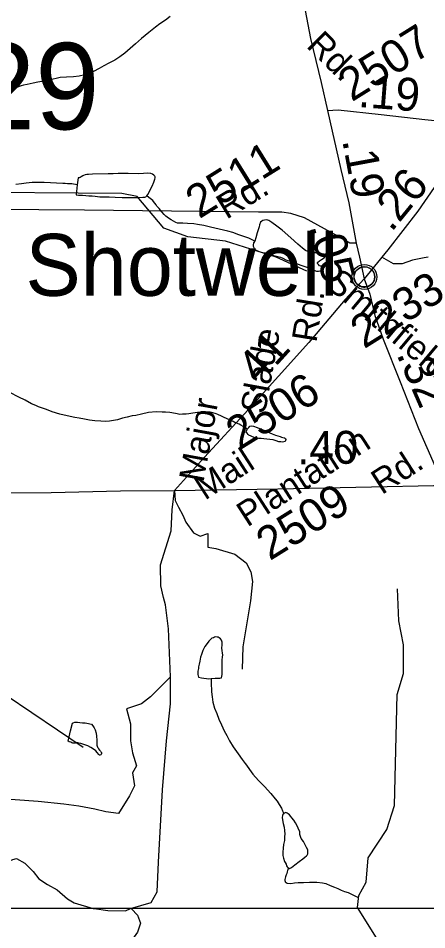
# Model space of a CAD drawing. Extents: x 2001466 to 31450019, y -30647475 to 847247.
# Drawn here: x 2162232 to 2165330, y 718722 to 725642 of the extents above; entities that cross this region are included whole.
import ezdxf

# ---------------------------------------------------------------- set-up
doc = ezdxf.new("R2010")
doc.units = 0
for name, color, linetype in [('Exist Civil Demographics Community CELL', 7, 'Continuous'), ('Exist Civil Demographics Community Label', 7, 'Continuous'), ('Exist Hydrographic Creek Single Shore', 7, 'Continuous'), ('Exist Hydrographic Misc Water Feature', 7, 'Continuous'), ('Exist Road Non-System Type 51', 7, 'Continuous'), ('Exist Road Secondary Mileage Hundredths English Label', 7, 'Continuous'), ('Exist Road Secondary Structure Standard Bridge Number Label', 7, 'Continuous'), ('Exist Road Secondary Type 41 Attributed', 7, 'Continuous'), ('Exist Road Secondary Type 51 Attributed', 7, 'Continuous'), ('Exist Road Secondary Type 51 Label', 7, 'Continuous'), ('Exist Road Secondary Type 51 Number Label', 7, 'Continuous'), ('Map Preparation Inset Cut Line', 7, 'Continuous')]:
    doc.layers.add(name, color=color, linetype=linetype)

msp = doc.modelspace()

# ---------------------------------------------------------------- linework, layer by layer
at = {"layer": 'Exist Civil Demographics Community CELL'}
msp.add_lwpolyline([(2164779.8, 723690.8), (2164780.8, 723696.4), (2164782.5, 723703), (2164785.5, 723710.2), (2164788.4, 723715.9), (2164791.7, 723721.7), (2164795.5, 723726.8), (2164799.4, 723731.2), (2164804, 723735.8), (2164809.6, 723740.4), (2164815, 723744), (2164819.9, 723746.9), (2164824.9, 723749.3), (2164830.4, 723751.6), (2164836, 723753.5), (2164840.3, 723754.6), (2164845.2, 723755.3), (2164849.3, 723756.1), (2164855.7, 723756.3), (2164860.1, 723756.2), (2164865.8, 723756), (2164870.7, 723755.2), (2164875.6, 723754.2), (2164880.6, 723752.8), (2164885.8, 723750.9), (2164892.4, 723748), (2164898.7, 723744.5), (2164903.7, 723740.9), (2164908.9, 723736.9), (2164912.2, 723733.8), (2164916.3, 723729.4), (2164920.2, 723724.7), (2164923.3, 723720.1), (2164926.4, 723715.1), (2164928.9, 723709.9), (2164930.9, 723704.9), (2164932.5, 723699.9), (2164933.7, 723695.3), (2164934.8, 723689.3), (2164935.5, 723684.6), (2164935.7, 723678.6), (2164935.5, 723672.8), (2164935, 723667.1), (2164934, 723661.6), (2164932.4, 723655.5), (2164930.5, 723649.6), (2164928.2, 723644.6), (2164925.1, 723638.6), (2164921.8, 723633.2), (2164918.3, 723628.5), (2164914.1, 723623.8), (2164908.8, 723618.8), (2164903.8, 723614.7), (2164898.8, 723611.3), (2164894.5, 723608.8), (2164887.6, 723605.5), (2164880.5, 723602.8), (2164874.5, 723601.4), (2164867.9, 723600), (2164863.5, 723599.6), (2164859, 723599.3), (2164853.4, 723599.3), (2164849.2, 723599.7), (2164843.5, 723600.5), (2164837.6, 723601.8), (2164833, 723603.1), (2164827.8, 723605), (2164823.3, 723606.9), (2164819.3, 723609.2), (2164812.5, 723613.2), (2164807, 723617.5), (2164802, 723622), (2164797.6, 723626.9), (2164794.4, 723630.8), (2164791.4, 723635), (2164787.3, 723642.1), (2164785.6, 723645.7), (2164783.9, 723649.7), (2164781.3, 723657.9), (2164779.8, 723664.9), (2164779.1, 723670.1), (2164778.7, 723676.4), (2164778.7, 723681.1), (2164779.2, 723687.6)], close=True, dxfattribs=at)
for centre, radius in [((2164857.4, 723678.4), 94.3), ((2164857.1, 723678.7), 76.7)]:
    msp.add_circle(centre, radius, dxfattribs=at)
at = {"layer": 'Exist Hydrographic Creek Single Shore'}
for points in [[(2164811.3, 718882.9), (2164806, 718891.4), (2164814, 718983.1), (2164871, 719083.6), (2164887, 719267), (2165027, 719483.9), (2165085.1, 719666.4), (2165105, 720509.1), (2165154, 720668.8), (2165152.9, 720885.3), (2165119.1, 721066.4), (2165109.1, 721309.5)], [(2165633, 717037.6), (2165588.1, 717504.2), (2165394.9, 717760.8), (2165361.1, 717886.2), (2165000, 718365.9), (2164956.9, 718648.9), (2164811.3, 718882.9)]]:
    msp.add_lwpolyline(points, dxfattribs=at)
at = {"layer": 'Exist Hydrographic Misc Water Feature'}
for points in [[(2163383.6, 725655.8), (2163347.9, 725627.6), (2163304.6, 725599.3), (2163272.6, 725573.3), (2163222.4, 725535), (2163166.6, 725488.7), (2163120.9, 725448.5), (2163081.3, 725412.3), (2163041.5, 725378.2), (2163001.5, 725349.8), (2162963.6, 725323.5), (2162917.9, 725301.2), (2162880.1, 725280.9), (2162846.1, 725260.9), (2162802.4, 725238.7), (2162768.8, 725222.3), (2162736.4, 725212.2), (2162694.4, 725201.9), (2162650.3, 725198), (2162596.8, 725195.6), (2162550.6, 725191.2), (2162519.1, 725185), (2162473.1, 725174.9), (2162425.1, 725164.3), (2162381.3, 725156.4), (2162345, 725148.1), (2162299, 725138), (2162271.1, 725133.7), (2162253.5, 725129.4), (2162219.3, 725115.5)], [(2163207.6, 724293.2), (2163215.6, 724305.3), (2163246.8, 724367.6), (2163259.1, 724397.3), (2163266.9, 724421.7), (2163270.8, 724431.7), (2163271, 724437.7), (2163268.9, 724443.7), (2163260.5, 724451.5), (2163250.5, 724457.5), (2163236.5, 724463.3), (2163214.8, 724465.3), (2163180.8, 724463.2), (2163144.7, 724460.9), (2163066.7, 724464.6), (2163004.6, 724464.2), (2162990.5, 724463.9), (2162952.7, 724461.9), (2162914.8, 724461.6), (2162795.1, 724459), (2162764.9, 724456.6), (2162751, 724456.8), (2162739.1, 724454.5), (2162726.6, 724448.7), (2162720.8, 724446.7), (2162708.7, 724438.4), (2162701.3, 724432.2), (2162695, 724430.3), (2162685.3, 724430.1), (2162679.6, 724378.3)], [(2162679.6, 724378.3), (2162639.2, 724386), (2162605.2, 724385.9), (2162587.3, 724387.8), (2162569.3, 724387.6), (2162427.4, 724394.9), (2162379.2, 724394.5), (2162337.2, 724394.4), (2162293.1, 724390.1), (2162257.6, 724385.7), (2162213.1, 724379.9)], [(2162679.6, 724378.3), (2162671.6, 724302.4), (2162689.7, 724298.5), (2162719.8, 724298.4), (2162743.8, 724296.8), (2162767.8, 724294.8), (2162791.6, 724292.8), (2162816, 724291.2), (2162849.8, 724287.3), (2162885.9, 724287.5), (2162921.8, 724285.7), (2162967.7, 724284), (2163019.8, 724282.3), (2163061.4, 724280.4), (2163147.3, 724280.8), (2163177.5, 724283.1), (2163191.4, 724285.1), (2163199.4, 724287.1), (2163207.6, 724293.2)], [(2164421.1, 723721.4), (2164187.1, 723827.9), (2163803.1, 723950.6), (2163519.1, 723982.6), (2163336, 724048.7), (2163135, 724289), (2163018.1, 724311.1), (2161693.1, 724321.7)], [(2164025.2, 723950.1), (2163981.1, 723973.8), (2163951.3, 723983.6), (2163905.2, 723997.1), (2163858.9, 724015), (2163820.9, 724024.8), (2163788.5, 724032.5), (2163690.5, 724056.3), (2163638.4, 724067.8), (2163590.4, 724075.5), (2163562.6, 724081.3), (2163514.8, 724084.9), (2163480.5, 724086.8), (2163454.7, 724086.7), (2163438.5, 724086.7), (2163426.4, 724090.5), (2163408.6, 724100.5), (2163390.5, 724112.2), (2163372.5, 724124.3), (2163350.5, 724140.2), (2163338, 724152.1), (2163320.6, 724171.9), (2163300.1, 724197.7), (2163284.1, 724215.5), (2163277.7, 724225.8), (2163257.6, 724251.5), (2163251.9, 724257.7), (2163241.7, 724265.3), (2163221.6, 724281.3), (2163207.6, 724293.2)], [(2164025.2, 723950.1), (2164017.4, 723935.9), (2164013.5, 723919.9), (2164013.3, 723911.8), (2164017.6, 723901.8), (2164021.5, 723891.9), (2164031.5, 723883.8), (2164045.7, 723876), (2164075.4, 723866.3), (2164100, 723860.5), (2164150, 723846.9), (2164191.7, 723836.9), (2164219.8, 723829), (2164237.8, 723821), (2164261.8, 723809.3), (2164283.9, 723801.5), (2164308.1, 723791.7), (2164348.1, 723778), (2164382.2, 723765.9), (2164412.1, 723754.1), (2164458.4, 723736.6), (2164486.1, 723724.7), (2164494.3, 723722.6), (2164502.3, 723722.6), (2164510.5, 723722.6), (2164522.4, 723724.9), (2164534.5, 723728.7), (2164540.2, 723733.1), (2164540, 723736.8), (2164542.5, 723740.9), (2164540, 723746.9), (2164538.2, 723750.9), (2164534.1, 723754.7), (2164526.1, 723760.8), (2164515.8, 723762.8), (2164508.3, 723772.9), (2164501.9, 723780.7), (2164502.1, 723786.7), (2164504, 723790.9), (2164515.8, 723800.9), (2164532, 723810.6), (2164551.9, 723823), (2164555.8, 723826.9), (2164557.9, 723831), (2164557.7, 723837.2), (2164553.6, 723841), (2164545.6, 723847.1), (2164525.5, 723853), (2164503.8, 723860.7), (2164481.6, 723862.5), (2164447.6, 723868.4), (2164429.5, 723872.4), (2164411.3, 723880), (2164387.3, 723896.2), (2164353.4, 723927.7), (2164299.3, 723975.6), (2164234.5, 724033.3), (2164194.3, 724064.9), (2164154.3, 724092.4), (2164132.4, 724106.7), (2164116.4, 724112.4), (2164100.4, 724110.3), (2164086.1, 724106.4), (2164078.3, 724102.3), (2164070.5, 724094.2), (2164062.5, 724074.3), (2164058.6, 724058.2), (2164044.8, 724012), (2164033.4, 723976.1), (2164025.2, 723950.1)], [(2163969.4, 722522.2), (2163956.9, 722532.2), (2163949.1, 722535.8), (2163938.8, 722543.9), (2163921, 722553.9), (2163907, 722561.7), (2163875.1, 722573.4), (2163861.1, 722579.6), (2163839, 722591.4), (2163810.7, 722603.4), (2163794.9, 722611.1), (2163772.7, 722620.9), (2163746.3, 722633), (2163732.5, 722638.8), (2163708.8, 722646.8), (2163688.5, 722650.7), (2163646.6, 722652.1), (2163618.7, 722650.3), (2163592.5, 722647.8), (2163574.2, 722646), (2163556.4, 722643.9), (2163524.8, 722637.7), (2163504.5, 722635.5), (2163476.8, 722635.2), (2163456.8, 722635), (2163436.7, 722639.3), (2163396.9, 722646.9), (2163380.9, 722648.9), (2163348.9, 722652.5), (2163322.9, 722652.4), (2163278.6, 722654.2), (2163220.5, 722648), (2163166.6, 722635.5), (2163122.9, 722627.5), (2163094.8, 722623.2), (2163057.1, 722613.1), (2163022.9, 722606.9), (2162985.3, 722592.7), (2162955.2, 722588.4), (2162923.2, 722582.3), (2162893.5, 722581.9), (2162857.6, 722583.7), (2162813.3, 722585.5), (2162771.3, 722591.4), (2162733.5, 722599.2), (2162693.1, 722606.9), (2162661.2, 722610.9), (2162602.9, 722624.6), (2162547.1, 722636.2), (2162489.3, 722653.5), (2162446.9, 722671.7), (2162407.1, 722685.5), (2162384.9, 722693.3), (2162365.1, 722701.1), (2162332.9, 722714.9), (2162284.3, 722742.5), (2162236.5, 722766.4), (2162168.4, 722801.8)], [(2163969.4, 722522.2), (2163973.3, 722528.1), (2163981.1, 722536.3), (2163989.1, 722544.4), (2164000.8, 722548.3), (2164017.2, 722546.2), (2164043.2, 722534.6), (2164085.2, 722516.9), (2164117.4, 722505.1), (2164139.4, 722494.9), (2164157.2, 722487.3), (2164183.3, 722477.3), (2164217.3, 722467.7), (2164229.6, 722461.8), (2164239.4, 722459.5), (2164251.3, 722457.7), (2164257.7, 722451.9), (2164261.4, 722444), (2164259.5, 722435.8), (2164255.6, 722429.9), (2164236, 722423.5), (2164223.4, 722425.4), (2164207.2, 722427.5), (2164187.8, 722435.2), (2164165.8, 722441.4), (2164139.6, 722445), (2164117.4, 722447.1), (2164095.7, 722448.8), (2164073.6, 722450.9), (2164057.6, 722452.5), (2164037.5, 722454.3), (2164027.6, 722456.6), (2164007.7, 722464.5), (2163997.7, 722470.5), (2163981.7, 722476.2), (2163975.3, 722482.4), (2163967.3, 722492.1), (2163961.6, 722498.2), (2163963.2, 722508.1), (2163965.3, 722515.9), (2163969.4, 722522.2)], [(2163783.6, 720807.7), (2163780.7, 720823.6), (2163778.7, 720839.7), (2163776.4, 720861.6), (2163778.5, 720881.5), (2163778.7, 720889.6), (2163778.3, 720905.5), (2163776.2, 720913.5), (2163772.3, 720921.4), (2163766.2, 720929.7), (2163755.9, 720939.3), (2163750.2, 720943.4), (2163739.9, 720943.3), (2163727.8, 720945.2), (2163719.8, 720943.1), (2163712, 720939), (2163700.4, 720935.1), (2163690.5, 720926.9), (2163678.4, 720912.9), (2163664.3, 720895.2), (2163648.3, 720872.9), (2163630.8, 720842.6), (2163620.8, 720812.9), (2163615.1, 720792.7), (2163609.3, 720760.7), (2163605.2, 720738.6), (2163599.7, 720718.8), (2163597.8, 720704.8), (2163593.5, 720684.8), (2163593.7, 720672.6), (2163593.7, 720664.5), (2163593.9, 720660.8), (2163595.8, 720648.8), (2163599.5, 720638.8), (2163621.8, 720634.7), (2163678, 720627), (2163695.6, 720629.2)], [(2162725.1, 720105), (2162139.1, 720500.8), (2161905.1, 720709), (2161713, 720788.4), (2161525.2, 720829.9)], [(2163695.6, 720629.2), (2163725.8, 720631.5), (2163762.1, 720631.7), (2163773.8, 720635.7), (2163777.7, 720659.8), (2163779.3, 720679.8), (2163777.7, 720707.6), (2163777.3, 720733.7), (2163778.9, 720769.5), (2163780.9, 720793.5), (2163783.6, 720807.7)], [(2163695.6, 720629.2), (2163695.8, 720615.4), (2163696.3, 720579.2), (2163696.5, 720549.2), (2163698.7, 720527.3), (2163703, 720491.4), (2163708.8, 720449.6), (2163720.9, 720405.5), (2163737.3, 720363.7), (2163753.3, 720321.5), (2163773.6, 720277.9), (2163794.1, 720231.8), (2163814.4, 720195.9), (2163834.5, 720156.3), (2163860.9, 720110.2), (2163899.1, 720056.5), (2163931.2, 720014.8), (2163953.4, 719985), (2163963.4, 719970.9), (2163985.8, 719939.1), (2164011.6, 719903.2), (2164053.9, 719855.4), (2164100.2, 719809.9), (2164148.6, 719755.9), (2164180.8, 719716.2), (2164194.7, 719698.3), (2164210.7, 719672.3), (2164227.5, 719644.6), (2164237.2, 719624.5), (2164241.1, 719614.6), (2164245.6, 719602.6)], [(2162628.5, 720233.2), (2162642.1, 720289.6), (2162647.8, 720293.6), (2162659.9, 720297.4), (2162680, 720297.6), (2162700.1, 720295.8), (2162718, 720293.9), (2162740.3, 720291.8), (2162764.3, 720288.1), (2162775.8, 720286.4), (2162786.2, 720282.4), (2162798.3, 720270.4), (2162808.2, 720256.3), (2162816.2, 720240.5), (2162822.5, 720214.4), (2162826.4, 720192.3), (2162826.8, 720160.7), (2162826.8, 720138.7), (2162828.9, 720122.6), (2162833, 720108.6), (2162837.1, 720102.7), (2162841.2, 720094.8), (2162847.1, 720086.6), (2162855.1, 720078.9), (2162859.2, 720072.6), (2162863.3, 720066.7), (2162863.3, 720058.6), (2162861.5, 720054.8), (2162857.4, 720048.9), (2162851.4, 720046.6), (2162847.5, 720048.8), (2162843.6, 720052.6), (2162831.6, 720066.6), (2162821.5, 720080.3), (2162803, 720092.4), (2162783, 720106.4), (2162759, 720118.2), (2162720.8, 720132), (2162707.1, 720135.7), (2162691.1, 720139.8), (2162684.9, 720141.5), (2162676.9, 720141.5), (2162665.3, 720139.6), (2162655, 720139.6), (2162646.8, 720139.6), (2162639.2, 720141.5), (2162630.8, 720145.2), (2162617.1, 720149.4), (2162609.3, 720153.4), (2162628.5, 720233.2)], [(2164245.6, 719602.6), (2164239.4, 719596.6), (2164235.5, 719588.7), (2164233.7, 719574.8), (2164235.7, 719556.6), (2164241.7, 719528.5), (2164248.1, 719500.7), (2164252.2, 719474.6), (2164254.4, 719448.7), (2164252.6, 719430.7), (2164250.5, 719400.6), (2164244.8, 719368.6), (2164241.1, 719340.8), (2164239, 719310.7), (2164239.2, 719286.7), (2164243.1, 719264.6), (2164251.5, 719241), (2164255.2, 719232.8), (2164263.2, 719219), (2164267.5, 719207), (2164271.8, 719199.1), (2164279.8, 719191)], [(2164279.8, 719191), (2164283.9, 719185.1), (2164289.9, 719187), (2164303.8, 719195), (2164329.5, 719215.5), (2164361.4, 719239.5), (2164389.3, 719259.6), (2164405.3, 719273.8), (2164419.5, 719283.8), (2164423, 719287.7), (2164428.9, 719297.8), (2164428.9, 719305.9), (2164427.1, 719329.7), (2164418.4, 719347.6), (2164406.8, 719371.7), (2164394.5, 719391.5), (2164378.5, 719415.3), (2164368, 719445.3), (2164368, 719465.6), (2164356.1, 719493.4), (2164346.1, 719515.1), (2164336, 719533.3), (2164321.7, 719554.9), (2164307.3, 719570.9), (2164299.7, 719583), (2164289.3, 719595.1), (2164279.6, 719602.7), (2164271.2, 719606.8), (2164267.3, 719609), (2164261.2, 719612.8), (2164257.5, 719610.9), (2164249.7, 719606.8), (2164245.6, 719602.6)], [(2164279.8, 719191), (2164271.8, 719160.9), (2164268.1, 719148.9), (2164263.8, 719139), (2164258.1, 719124.8), (2164256, 719115), (2164254, 719104.8), (2164254.4, 719097), (2164256.5, 719089), (2164256.3, 719085), (2164272.5, 719074.9), (2164298.5, 719073.3), (2164328, 719077.4), (2164354.3, 719081.5), (2164394.3, 719081.6), (2164442.2, 719084), (2164496.4, 719082.3), (2164540.2, 719078.5), (2164566.1, 719072.6), (2164598.3, 719056.8), (2164630.3, 719045.1), (2164656.3, 719035.1), (2164682.4, 719023.4), (2164706.8, 719013.6), (2164734.8, 719003.7), (2164764.8, 718989.9), (2164788.8, 718978.1), (2164802.7, 718972), (2164810.5, 718965.9)]]:
    msp.add_lwpolyline(points, dxfattribs=at)
at = {"layer": 'Exist Road Non-System Type 51'}
msp.add_line((2163045.8, 718866.6), (2163083.9, 718882.9), dxfattribs=at)
for points in [[(2165341.1, 723828.4), (2165310.4, 723823.3), (2165222.7, 723806.5), (2165142.8, 723778), (2165077.2, 723778), (2164990.1, 723829)], [(2163386.2, 720643.3), (2163371, 721007.8), (2163348.2, 721190.1), (2163333, 721243.3), (2163313, 721334.2), (2163310.7, 721493), (2163392.4, 721750.1), (2163399.4, 721909), (2163418, 722057.1)], [(2163418, 722057.1), (2163422.5, 721980.6), (2163447.8, 721931.6), (2163481.2, 721869.2), (2163502.2, 721815.5), (2163560.6, 721736.1), (2163611.9, 721710.4), (2163670.3, 721731.4), (2163670.3, 721626.2), (2163730.6, 721616.4), (2163875.8, 721572.3), (2163959.8, 721506.8), (2163997.2, 721439.1), (2164008.9, 721366.6), (2163992.5, 721219.4), (2163936.5, 720868.9), (2163929.9, 720699.3)], [(2163386.2, 720643.3), (2163234.3, 720491.3), (2163166, 720438.2), (2163052.1, 720400.2), (2163082.5, 720286.3), (2163082.5, 720157.2), (2163097.7, 720066), (2163128.1, 719967.3), (2163097.7, 719914.1), (2163112.9, 719815.4), (2163074.9, 719739.4), (2162991, 719604.7), (2162897.3, 719617.7), (2162813.3, 719637), (2162690.6, 719659.7), (2162577.6, 719675.8), (2162383.8, 719695.2), (2162209.5, 719708.1), (2162109.3, 719711.4)], [(2163083.9, 718882.9), (2163239.6, 718929.4), (2163284.8, 719010.1), (2163294.5, 719236.3), (2163325.4, 719785), (2163355.8, 720157.2), (2163386.2, 720438.2), (2163386.2, 720643.3)], [(2162106.1, 719217), (2162135.2, 719233.1), (2162190.1, 719255.7), (2162219.1, 719262.2), (2162280.5, 719226.6), (2162344.7, 719163.1), (2162389.1, 719108.7), (2162453.3, 719066.7), (2162527.4, 719024.7), (2162606.4, 718955.6), (2162655.8, 718925.9), (2162799, 718883.9), (2162806.7, 718882.9)], [(2162806.7, 718882.9), (2162912.5, 718869.1), (2163045.8, 718866.6)], [(2163091.9, 718880.5), (2163137.2, 718833.3), (2163159.9, 718772.5), (2163137.2, 718704.2), (2162977.7, 718480.1), (2162873.9, 718333.8)]]:
    msp.add_lwpolyline(points, dxfattribs=at)
at = {"layer": 'Exist Road Secondary Type 41 Attributed'}
msp.add_lwpolyline([(2163418, 722057.1), (2164199.7, 722070.7), (2164912.3, 722085.4), (2165383.1, 722095.8), (2165458.5, 722118.9)], dxfattribs=at)
at = {"layer": 'Exist Road Secondary Type 51 Attributed'}
for points in [[(2164081.4, 727229.9), (2164152.6, 726963.9), (2164211.2, 726729.4), (2164270.8, 726409), (2164346.2, 726021.5), (2164449.8, 725487.5), (2164529.3, 725154.5), (2164578.5, 724940.9)], [(2164578.5, 724940.9), (2164658, 724946.1), (2164983.4, 724912.6), (2165316.2, 724872.8), (2165588.7, 724846.6)], [(2164578.5, 724940.9), (2164678.4, 724493.8), (2164739.1, 724240.4), (2164795.1, 723935.6)], [(2165588.7, 724846.6), (2165551.1, 724753.5), (2165488.3, 724570.2), (2165433.4, 724440.4), (2165387.3, 724357.6), (2165261.8, 724178.6), (2165034.2, 723883.3), (2164855.8, 723663.4)], [(2164795.1, 723935.6), (2164748, 723933.6), (2164655.9, 723987), (2164404.2, 724127.3), (2164299.6, 724158.7), (2164230.5, 724169.2), (2164054.7, 724169.2), (2162733.2, 724185.9), (2161342.5, 724194.3), (2159930.9, 724198.5), (2158741.2, 724206.9), (2158187.7, 724213.1)], [(2164795.1, 723935.6), (2164820.7, 723827.8), (2164855.8, 723663.4)], [(2164855.8, 723663.4), (2164712.4, 723507.4), (2164436.2, 723180.7), (2163974.7, 722669.7), (2163644, 722309.5), (2163418, 722057.1)], [(2164855.8, 723663.4), (2164897.6, 723547.2), (2164936.8, 723384.9), (2164998.6, 723204.8), (2165127.8, 722882.2), (2165268.6, 722528.3), (2165394.1, 722239.3), (2165458.5, 722118.9)], [(2160286.7, 721589), (2160378.8, 721672.8), (2160523.2, 721771.2), (2160682.2, 721861.3), (2160845.5, 721926.2), (2161054.8, 721984.9), (2161194.4, 721998.5), (2161587.9, 722021.5), (2162058.8, 722038.3), (2162481.5, 722042.4), (2163008.4, 722054), (2163418, 722057.1)]]:
    msp.add_lwpolyline(points, dxfattribs=at)
at = {"layer": 'Map Preparation Inset Cut Line'}
for p, q in [((2162806.7, 718882.9), (2160581.5, 718882.9)), ((2163083.9, 718882.9), (2162806.7, 718882.9)), ((2164811.3, 718882.9), (2163083.9, 718882.9)), ((2168057, 718882.9), (2164811.3, 718882.9))]:
    msp.add_line(p, q, dxfattribs=at)

# ---------------------------------------------------------------- texts
at = {"layer": 'Exist Civil Demographics Community Label'}
msp.add_text('Shotwell', height=470, dxfattribs=at).set_placement((2162286.4, 723534.8))
at = {"layer": 'Exist Road Secondary Mileage Hundredths English Label'}
for s, rotation, p in [('.19', 355.61268, (2164805.8, 724968.8)), ('.19', 280.42193, (2164688.6, 724715.2)), ('.26', 50.72585, (2165061.9, 724012.1)), ('.05', 284.02886, (2164439.8, 724063.3)), ('.41', 47.71862, (2163994.9, 722785)), ('.32', 293.60146, (2165098, 723092.2)), ('.40', 0.86968, (2164348.1, 722254.2))]:
    msp.add_text(s, height=250, rotation=rotation, dxfattribs=at).set_placement(p)
at = {"layer": 'Exist Road Secondary Structure Standard Bridge Number Label'}
msp.add_text('229', height=656.17, dxfattribs=at).set_placement((2161384.8, 724798.8))
at = {"layer": 'Exist Road Secondary Type 51 Label'}
for s, rotation, p in [('Rd.', 315.34859, (2164410.7, 725427)), ('Rd.', 31.36416, (2163811, 724111.7)), ('Smithfield', 320.09491, (2164553.4, 723611.1)), ('Rd.', 80.82535, (2164493, 723175.5)), ('Slade', 79.63665, (2164102.5, 722630.9)), ('Major', 79.63665, (2163636.3, 722113.7)), ('Plantation', 32.78771, (2163969.2, 721775.1)), ('Mail', 32.78771, (2163647.4, 721979)), ('Rd.', 32.78771, (2164989.2, 722020.8))]:
    msp.add_text(s, height=190, rotation=rotation, dxfattribs=at).set_placement(p)
at = {"layer": 'Exist Road Secondary Type 51 Number Label'}
for s, p in [('2507', (2164761.5, 725003.8)), ('2511', (2163604.4, 724115.3)), ('2233', (2164854.4, 723128.5)), ('2506', (2163910.2, 722359.6)), ('2509', (2164139.5, 721519.8))]:
    msp.add_text(s, height=250, rotation=31.91803, dxfattribs=at).set_placement(p)

doc.saveas('drawing.dxf')
